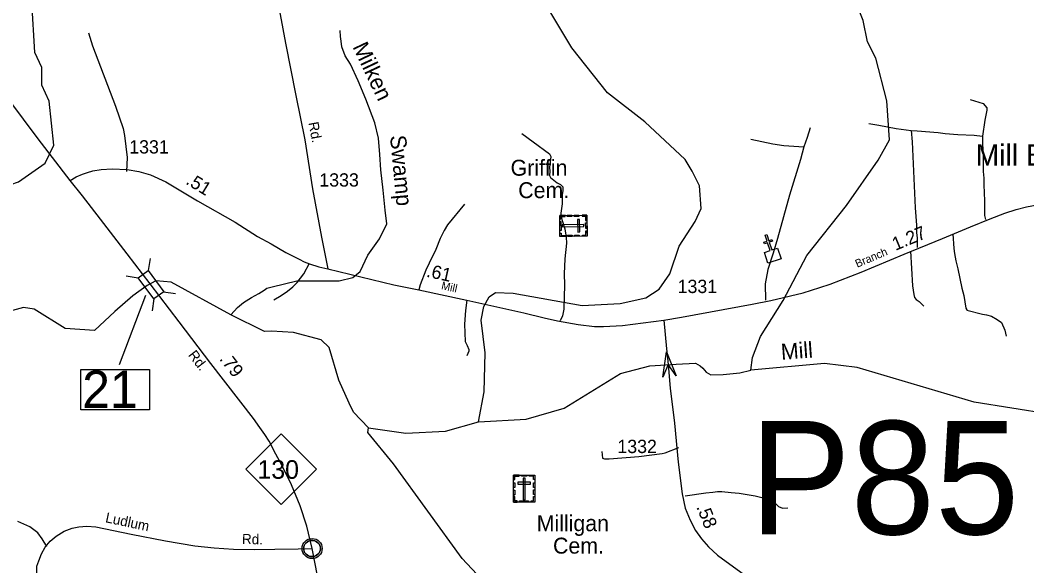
# Model space of a CAD drawing. Extents: x 2104537 to 2336408, y 34176 to 229611.
# Drawn here: x 2149214 to 2158685, y 102585 to 107719 of the extents above; entities that cross this region are included whole.
import ezdxf

# ---------------------------------------------------------------- set-up
doc = ezdxf.new("R2010")
doc.units = 0
for name, color, linetype in [('Exist Civil Demographics Community CELL', 7, 'Continuous'), ('Exist Civil Demographics Community Label', 7, 'Continuous'), ('Exist Cultural Cemetery CELL', 7, 'Continuous'), ('Exist Cultural Cemetery Label', 7, 'Continuous'), ('Exist Cultural Church CELL', 7, 'Continuous'), ('Exist Hydrographic Creek Single Shore', 7, 'Continuous'), ('Exist Hydrographic Misc Water Feature', 7, 'Continuous'), ('Exist Road Non-System Type 51', 7, 'Continuous'), ('Exist Road Non-System Type 51 Label', 7, 'Continuous'), ('Exist Road Primary NC Attributed', 7, 'Continuous'), ('Exist Road Primary NC Label', 7, 'Continuous'), ('Exist Road Primary NC Mileage Hundredths English Label', 7, 'Continuous'), ('Exist Road Primary NC Shield CELL', 7, 'Continuous'), ('Exist Road Primary NC Shield Number Label', 7, 'Continuous'), ('Exist Road Primary NC Structure Standard Bridge CELL', 7, 'Continuous'), ('Exist Road Primary NC Structure Standard Bridge Number Label', 7, 'Continuous'), ('Exist Road Secondary Mileage Hundredths English Label', 7, 'Continuous'), ('Exist Road Secondary Structure Pipe Attributed CELL', 7, 'Continuous'), ('Exist Road Secondary Structure Pipe Number Label', 7, 'Continuous'), ('Exist Road Secondary Structure Standard Bridge Number Label', 7, 'Continuous'), ('Exist Road Secondary Type 51 Attributed', 7, 'Continuous'), ('Exist Road Secondary Type 51 Label', 7, 'Continuous'), ('Exist Road Secondary Type 51 Number Label', 7, 'Continuous'), ('Old_Level_32', 7, 'Continuous')]:
    doc.layers.add(name, color=color, linetype=linetype)

msp = doc.modelspace()

# ---------------------------------------------------------------- linework, layer by layer
at = {"layer": 'Exist Civil Demographics Community CELL'}
msp.add_lwpolyline([(2151883.2, 102760.2), (2151884.2, 102765.7), (2151885.9, 102772.3), (2151888.9, 102779.5), (2151891.8, 102785.3), (2151895.1, 102791), (2151898.9, 102796.1), (2151902.8, 102800.5), (2151907.4, 102805.1), (2151913, 102809.7), (2151918.4, 102813.3), (2151923.3, 102816.2), (2151928.3, 102818.6), (2151933.8, 102820.9), (2151939.4, 102822.8), (2151943.7, 102823.9), (2151948.6, 102824.6), (2151952.7, 102825.4), (2151959.1, 102825.6), (2151963.5, 102825.5), (2151969.2, 102825.3), (2151974.1, 102824.5), (2151979, 102823.6), (2151984, 102822.1), (2151989.2, 102820.2), (2151995.8, 102817.3), (2152002.1, 102813.8), (2152007.1, 102810.2), (2152012.3, 102806.2), (2152015.6, 102803.1), (2152019.7, 102798.7), (2152023.6, 102794), (2152026.7, 102789.4), (2152029.8, 102784.4), (2152032.3, 102779.3), (2152034.3, 102774.2), (2152035.9, 102769.2), (2152037.1, 102764.6), (2152038.2, 102758.6), (2152038.9, 102753.9), (2152039.1, 102747.9), (2152038.9, 102742.1), (2152038.4, 102736.4), (2152037.4, 102730.9), (2152035.8, 102724.8), (2152033.9, 102718.9), (2152031.6, 102713.9), (2152028.5, 102707.9), (2152025.2, 102702.6), (2152021.7, 102697.9), (2152017.5, 102693.1), (2152012.2, 102688.1), (2152007.2, 102684), (2152002.2, 102680.6), (2151997.9, 102678.1), (2151991, 102674.8), (2151983.9, 102672.1), (2151977.9, 102670.7), (2151971.3, 102669.4), (2151966.9, 102668.9), (2151962.4, 102668.6), (2151956.8, 102668.6), (2151952.6, 102669.1), (2151946.9, 102669.8), (2151941, 102671.1), (2151936.4, 102672.4), (2151931.2, 102674.3), (2151926.7, 102676.3), (2151922.7, 102678.5), (2151915.9, 102682.6), (2151910.4, 102686.8), (2151905.4, 102691.3), (2151901, 102696.2), (2151897.8, 102700.2), (2151894.8, 102704.3), (2151890.7, 102711.4), (2151889, 102715), (2151887.3, 102719), (2151884.7, 102727.2), (2151883.2, 102734.2), (2151882.5, 102739.4), (2151882.1, 102745.7), (2151882.1, 102750.4), (2151882.6, 102756.9)], close=True, dxfattribs=at)
for centre, radius in [((2151960.8, 102747.7), 94.3), ((2151960.5, 102748), 76.7)]:
    msp.add_circle(centre, radius, dxfattribs=at)
at = {"layer": 'Exist Cultural Cemetery CELL'}
for points in [[(2154544.4, 105885.5), (2154547.3, 105686.5), (2154292.7, 105682.8), (2154289.8, 105881.8)], [(2154290.4, 105848.8), (2154301.8, 105848.9), (2154301.5, 105870.9), (2154341.9, 105871.5), (2154341.8, 105882.7), (2154289.9, 105881.9)], [(2154359.8, 105882.9), (2154403.1, 105883.5), (2154403.2, 105872.1), (2154359.9, 105871.5)], [(2154427, 105883.9), (2154470.3, 105884.5), (2154470.5, 105873.1), (2154427.1, 105872.5)], [(2154501.1, 105884.9), (2154501.3, 105873.6), (2154533.5, 105874), (2154534.1, 105833.5), (2154545.2, 105833.6), (2154544.4, 105885.5)], [(2154302.1, 105824.6), (2154303.4, 105739.7), (2154292, 105739.6), (2154290.7, 105824.4)], [(2154516.7, 105776.1), (2154516.4, 105794.8), (2154313.7, 105791.8), (2154314, 105773.2)], [(2154477, 105843.7), (2154458.3, 105843.5), (2154460, 105725.7), (2154478.7, 105726)], [(2154545.5, 105811.5), (2154546.2, 105759.7), (2154534.8, 105759.5), (2154534.1, 105811.3)], [(2154292.2, 105715.9), (2154303.7, 105716.1), (2154304, 105694.1), (2154344.4, 105694.7), (2154344.6, 105683.5), (2154292.7, 105682.8)], [(2154364.8, 105695.2), (2154408.1, 105695.8), (2154408.3, 105684.4), (2154365, 105683.8)], [(2154430.7, 105696.1), (2154474, 105696.8), (2154474.2, 105685.4), (2154430.9, 105684.7)], [(2154504, 105685.8), (2154503.8, 105697.1), (2154536, 105697.6), (2154535.4, 105738.1), (2154546.5, 105738.3), (2154547.3, 105686.4)], [(2153855.7, 103439.1), (2154054.8, 103439.1), (2154054.8, 103184.5), (2153855.7, 103184.5)], [(2153855.7, 103395.8), (2153867.1, 103395.8), (2153867.1, 103428), (2153907.6, 103428), (2153907.6, 103439.1), (2153855.7, 103439.1)], [(2153929.8, 103439.1), (2153981.6, 103439.1), (2153981.6, 103427.7), (2153929.8, 103427.7)], [(2154054.9, 103395.7), (2154043.5, 103395.7), (2154043.5, 103427.9), (2154003, 103427.9), (2154003, 103439), (2154054.9, 103439)], [(2153855.7, 103321.6), (2153855.7, 103364.9), (2153867.1, 103364.9), (2153867.1, 103321.6)], [(2153896.5, 103371), (2153896.5, 103352.4), (2154014.3, 103352.4), (2154014.3, 103371)], [(2153964.7, 103409.8), (2153946.1, 103409.8), (2153946.1, 103207), (2153964.7, 103207)], [(2154043.5, 103322.6), (2154043.5, 103366), (2154054.9, 103366), (2154054.9, 103322.6)], [(2153855.7, 103254.4), (2153855.7, 103297.7), (2153867.1, 103297.7), (2153867.1, 103254.4)], [(2153888.8, 103184.5), (2153888.8, 103196), (2153866.8, 103196), (2153866.8, 103236.4), (2153855.7, 103236.4), (2153855.7, 103184.5)], [(2154021.7, 103184.5), (2154021.7, 103195.9), (2154043.7, 103195.9), (2154043.7, 103236.4), (2154054.8, 103236.4), (2154054.8, 103184.5)], [(2154043.4, 103256.7), (2154043.4, 103300), (2154054.8, 103300), (2154054.8, 103256.7)], [(2153913.2, 103195.9), (2153998, 103195.9), (2153998, 103184.5), (2153913.2, 103184.5)]]:
    msp.add_lwpolyline(points, close=True, dxfattribs=at)
at = {"layer": 'Exist Cultural Church CELL'}
msp.add_lwpolyline([(2156215.7, 105533.7), (2156269.7, 105551.6), (2156245.9, 105624), (2156215.5, 105614), (2156210.6, 105629.1), (2156241, 105639.1), (2156222.2, 105696.3), (2156237.4, 105701.3), (2156256.2, 105644.2), (2156286.6, 105654.2), (2156291.6, 105639), (2156261.2, 105629), (2156285, 105556.7), (2156339.8, 105574.6), (2156373, 105473.5), (2156249, 105432.6)], close=True, dxfattribs=at)
at = {"layer": 'Exist Hydrographic Creek Single Shore'}
for points in [[(2147844.7, 105249.4), (2148075.8, 105986.4), (2148158.6, 106034), (2148907.7, 106098.2), (2149198.7, 106197.6), (2149448.8, 106373.2), (2149530.8, 106542.2), (2149487.8, 106956.4), (2149419.7, 107108.7), (2149419.7, 107272.8), (2149351.8, 107415.1), (2149324.8, 107891.4), (2149372.8, 108425.3), (2149669.7, 109167.6), (2149809.7, 109450.3)], [(2151586.1, 105210.2), (2151815.7, 105266.1), (2152017.1, 105266.1), (2152214.6, 105266.1), (2152343.3, 105298.3), (2152413.5, 105353.3), (2152483.6, 105506.5), (2152595.4, 105661.4), (2152663.8, 105802.4), (2152648.5, 105932.1), (2152630.8, 106119.8), (2152607, 106311.3), (2152599.2, 106455.3), (2152585.1, 106607.1), (2152551.1, 106754.1), (2152466, 106975.2), (2152395, 107146.7), (2152320.6, 107304.1), (2152271.4, 107382.3), (2152239.8, 107469.2), (2152233.8, 107521.1), (2152228.1, 107564.9), (2152223.6, 107622.9)], [(2151195.5, 104947.6), (2150633.7, 105254.6), (2150489.6, 105267.1), (2150410.4, 105223.5), (2150275.2, 105126.4), (2150103.6, 104978.7), (2149914.1, 104798.1), (2149638.7, 104817.6), (2149345.7, 105000.5), (2149245.8, 105015.5), (2148804.8, 104896.2), (2148429.7, 104929.7)], [(2151195.5, 104947.6), (2151258.8, 105015.4), (2151316.2, 105061.9), (2151390.1, 105108.6), (2151459.8, 105147.2), (2151509.6, 105179.6), (2151535.6, 105197.8), (2151586.1, 105210.2)], [(2151578.7, 104793.1), (2151513.7, 104791.1), (2151195.5, 104947.6)], [(2152491.8, 103883), (2152348.9, 104030.1), (2152310.5, 104115.4), (2152213.7, 104331.3), (2152120.9, 104638.2), (2152045.8, 104711.8), (2151786.8, 104779.2), (2151578.7, 104793.1)], [(2153524.9, 103938.4), (2153974.9, 103965.8), (2154331.9, 104067.1), (2154862.2, 104394.4), (2155138.2, 104467.5), (2155384.9, 104483.7), (2155568.4, 104490.2), (2155610.6, 104467.5), (2155635, 104443.1), (2155667.4, 104407.4), (2155711.3, 104381.4), (2155826.5, 104386.2), (2155985.6, 104399.2), (2156087.8, 104426.8)], [(2159307.9, 103872.2), (2158898.9, 104011.4), (2158190, 104123.6), (2157087.8, 104450.1), (2156779.8, 104488.8), (2156087.8, 104426.8)], [(2152491.8, 103883), (2152841.8, 103833.5), (2153216.9, 103852.5), (2153524.9, 103938.4)], [(2158424, 98026.3), (2158389.9, 98066.3), (2158215, 98164.9), (2157614, 98304.5), (2157263, 98468.8), (2156610.9, 98888.2), (2156151, 99238.3), (2155698.8, 99617.9), (2155170.8, 100146.5), (2154733.8, 100729.1), (2154404.9, 101434.4), (2154060.9, 101959.4), (2153783.8, 102266.6), (2153557.9, 102454.8), (2153373.9, 102655.2), (2152726.8, 103543.8), (2152483.8, 103840.5), (2152491.8, 103883)]]:
    msp.add_lwpolyline(points, dxfattribs=at)
at = {"layer": 'Exist Hydrographic Misc Water Feature'}
for points in [[(2156087.8, 104426.8), (2156103.8, 104544.5), (2156177.8, 104743.3), (2156392.9, 105080.3), (2156615.8, 105505.8), (2156988, 105974.3), (2157284.9, 106401.7), (2157391.9, 106593.2), (2157365.9, 106961.2), (2157263, 107360.1), (2157186.9, 107515.8), (2157144.8, 107716.7), (2157101.8, 107825.9), (2157033.9, 108125.7), (2157048.9, 108506.1), (2157163.9, 108799.1), (2157320.8, 109009.3)], [(2153524.9, 103938.4), (2153580.8, 104222.7), (2153587.8, 104590.1), (2153552.7, 104895.9), (2153576.7, 105023.4), (2153625.7, 105114.3), (2153684.8, 105155.8), (2153850.9, 105149.3), (2154501.9, 105035), (2154859.9, 105054.3), (2155100.9, 105105.4), (2155225.8, 105188.2), (2155324.8, 105330.7), (2155414.8, 105591.4), (2155563.9, 105824.8), (2155620.9, 105948.3), (2155603.9, 106158.7), (2155535.8, 106297.8), (2155469, 106407.3), (2155091.9, 106762.5), (2154739.8, 107035), (2154404.7, 107458.2), (2154177.7, 107833.3)]]:
    msp.add_lwpolyline(points, dxfattribs=at)
at = {"layer": 'Exist Road Non-System Type 51'}
for points in [[(2149856.4, 107598.1), (2149895.4, 107476.5), (2150110.4, 106908.5), (2150182.2, 106701.1), (2150196.9, 106633.2), (2150220.7, 106427.5), (2150215.7, 106295.4)], [(2158151, 106971.1), (2158273.3, 106934.3), (2158307.8, 106894.7), (2158308, 106872.7), (2158290.9, 106778.4), (2158268.2, 106628.2)], [(2157199.4, 106746.4), (2157293.5, 106731.3), (2157455.7, 106700.8), (2157597.9, 106680)], [(2153935, 106652.1), (2154039.7, 106573.1), (2154194.8, 106462.4), (2154207.1, 106434.6), (2154193.9, 106332.5), (2154196.2, 106298.6), (2154194.6, 106256.4), (2154202.9, 106238.7), (2154267.3, 106187.2), (2154297.4, 106171.5), (2154319.7, 106149.6), (2154320, 106113.6), (2154314.4, 106079.7), (2154313.1, 105991.5), (2154302, 105903.6), (2154304.2, 105873.5), (2154310.6, 105843.6), (2154339.3, 105755.8), (2154350.2, 105676), (2154352.7, 105620), (2154338, 105473.9), (2154331.3, 105331.8), (2154334.3, 105229.7), (2154328.4, 104999.7), (2154315, 104935.5), (2154295.5, 104889.5)], [(2156646, 106707.3), (2156618.8, 106615), (2156585.7, 106526.7)], [(2157597.9, 106680), (2157651.9, 106678.6), (2157850, 106662.4), (2157916.1, 106653.1), (2158036.3, 106642.1), (2158190.3, 106635.6), (2158268.2, 106628.2)], [(2157597.9, 106680), (2157606.9, 106574.1), (2157632.7, 105954.4), (2157646.3, 105790.5), (2157646.9, 105718.5), (2157651.4, 105670.6), (2157652.2, 105578.6)], [(2156087, 106598.1), (2156295.4, 106553.9), (2156397.5, 106538.9), (2156585.7, 106526.7)], [(2158268.2, 106628.2), (2158267.1, 106550.3), (2158273.8, 106464.3), (2158273.4, 106296.3), (2158279.9, 106232.4), (2158278.5, 106170.4), (2158286, 106020.5), (2158285.3, 105882.3), (2158295.6, 105842.5)], [(2156585.7, 106526.7), (2156556.7, 106406.4), (2156451.9, 106073.5), (2156339.7, 105664.4), (2156299.1, 105528), (2156246.5, 105373.5), (2156221.7, 105239.3), (2156225.3, 105085.3)], [(2153395.3, 105989.2), (2153235.1, 105793.7), (2153203.7, 105739.3), (2153166.4, 105665), (2153123.4, 105560.6), (2153060.7, 105432), (2153031.2, 105365.8), (2152978, 105230), (2152965.1, 105183.1)], [(2157989, 105709.7), (2157996.2, 105569.7), (2158002.8, 105523.8), (2158015.2, 105456), (2158036, 105380.2), (2158073.8, 105196.4), (2158090.3, 105128.5), (2158109.6, 105008.7), (2158119.7, 104992.9), (2158119.6, 104988.9), (2158266.1, 104952.3), (2158306, 104946.5), (2158352.1, 104933), (2158404.4, 104903.4), (2158444.8, 104873.8), (2158477.4, 104802.2), (2158489.9, 104744.3)], [(2157590.5, 105544), (2157607.6, 105218.1), (2157620.4, 105136.2), (2157626.7, 105110.3), (2157642.9, 105090.4), (2157670.9, 105070.6), (2157715.5, 105027.2)], [(2151602.1, 105088.5), (2151670.7, 105128), (2151728.5, 105168.5), (2151778.2, 105208.7), (2151820, 105250.3), (2151883.5, 105333.3), (2151935, 105431.5)], [(2153417.8, 105083.3), (2153404.7, 104987.2), (2153396, 104857.1), (2153399.4, 104695.1), (2153419.9, 104657.3), (2153434.2, 104621.4), (2153434.3, 104605.4), (2153416.6, 104561.3)], [(2154686.9, 103659.1), (2154693.5, 103597.2), (2154711.5, 103591.2), (2154755.6, 103591.6), (2155033.2, 103614.2), (2155255, 103640.3), (2155282.9, 103646.5), (2155410.3, 103697.7)], [(2155470.7, 103244.3), (2155666.2, 103272.1), (2155732.1, 103276.6), (2155774.1, 103285), (2155816.1, 103285.4), (2155904.3, 103274.3), (2155978.2, 103269.1), (2156128.5, 103242.3), (2156204.5, 103223.1), (2156256.6, 103215.5), (2156272.7, 103201.8), (2156309, 103184), (2156347.4, 103142.3), (2156385.5, 103126.8), (2156437.6, 103129.2)], [(2149463.9, 102765.8), (2149422.9, 102837.8), (2149379.8, 102896.6), (2149304.3, 102950.3), (2149193.9, 103003.5)]]:
    msp.add_lwpolyline(points, dxfattribs=at)
at = {"layer": 'Exist Road Primary NC Attributed'}
for points in [[(2149685.9, 106210.3), (2149382.7, 106601.1), (2149109.3, 106973.4), (2148845.1, 107321.4), (2148573.5, 107673.1), (2148279.6, 108058.4), (2147632.2, 108921.9), (2147355, 109344.4), (2147195.1, 109595.6), (2146867.7, 110118.6), (2146583, 110552.2), (2146291, 111008.2), (2146084.5, 111332), (2145892.9, 111629.8), (2145679, 111963), (2145381.3, 112424.5), (2145223.2, 112675.8), (2145126.5, 112824.6), (2145077, 112889)], [(2150437, 105238.1), (2150219.8, 105521.7), (2149969.6, 105845.5), (2149801.3, 106065.1), (2149685.9, 106210.3)], [(2151960.8, 102747.7), (2151910.8, 102958.5), (2151847.8, 103149.7), (2151767.5, 103347.5), (2151676.2, 103532.2), (2151619.8, 103634.3), (2151557.3, 103757.4), (2151514.6, 103820.7), (2151469.9, 103887.7), (2151409.8, 103970.3), (2151009.4, 104488.7), (2150710.9, 104881.5), (2150437, 105238.1)], [(2152350.7, 100450.5), (2152308.3, 100802.9), (2152251.8, 101250.5), (2152169.3, 101669.9), (2152095.4, 102100.2), (2152012.9, 102491.3), (2151960.8, 102747.7)]]:
    msp.add_lwpolyline(points, dxfattribs=at)
at = {"layer": 'Exist Road Primary NC Shield CELL'}
msp.add_lwpolyline([(2151337.7, 103493.6), (2151670.7, 103826.6), (2152003.7, 103493.6), (2151670.7, 103160.6)], close=True, dxfattribs=at)
at = {"layer": 'Exist Road Primary NC Structure Standard Bridge CELL'}
for p, q in [((2150436.1, 105475.8), (2150418.6, 105363.9)), ((2150213.2, 105313.2), (2150325, 105295.7)), ((2150564.2, 105163.4), (2150676.1, 105145.9)), ((2150472.8, 105096.7), (2150455.3, 104984.8))]:
    msp.add_line(p, q, dxfattribs=at)
msp.add_lwpolyline([(2150418.6, 105363.9), (2150564.7, 105163.7), (2150471.1, 105095.4), (2150325, 105295.7)], close=True, dxfattribs=at)
at = {"layer": 'Exist Road Primary NC Structure Standard Bridge Number Label'}
msp.add_lwpolyline([(2149786.1, 104433.6), (2150430.2, 104433.6), (2150430.2, 104051.3), (2149786.1, 104051.3)], close=True, dxfattribs=at)
at = {"layer": 'Exist Road Secondary Structure Pipe Attributed CELL'}
msp.add_lwpolyline([(2155259.6, 104358.5), (2155294.8, 104599.8), (2155385, 104373.3), (2155309, 104478.7)], close=True, dxfattribs=at)
at = {"layer": 'Exist Road Secondary Structure Standard Bridge Number Label'}
msp.add_line((2150392.2, 105129.8), (2150145.4, 104476.1), dxfattribs=at)
at = {"layer": 'Exist Road Secondary Type 51 Attributed'}
for points in [[(2150701.5, 112768.2), (2150820.3, 112195.5), (2150945.9, 111554.6), (2151170.7, 110308.7), (2151229.1, 110029.4), (2151415.4, 109087.3), (2151561.1, 108307.2), (2151587.6, 108163.7), (2151609.3, 108044.2), (2151709.2, 107503.1), (2151806.9, 107009.8), (2151891.6, 106592.6), (2151963.3, 106131.9), (2152050.2, 105675.6), (2152108.8, 105377.9)], [(2149685.9, 106210.3), (2149741.7, 106243.8), (2149799.4, 106269.9), (2149847.8, 106286.6), (2149898, 106301.5), (2149976.1, 106312.7), (2150080.3, 106320.1), (2150221.7, 106314.5), (2150331.4, 106295.9), (2150441.2, 106264.3), (2150586.3, 106199.1), (2150882.1, 106018.6), (2151235.5, 105817.6), (2151446.9, 105684.3), (2151575.3, 105613.4), (2151713.5, 105534.3), (2151840.5, 105468.7), (2151885.1, 105445.3), (2151935.1, 105425.7), (2152024.1, 105397.4), (2152108.8, 105377.9)], [(2155268.8, 104897.1), (2155434.9, 104926), (2156101, 105047.6), (2156274.8, 105082.4), (2156581, 105154.1), (2156738, 105204.1), (2156833.6, 105234.9), (2157127.3, 105347.5), (2157531.3, 105517), (2157889.6, 105664.7), (2158153.5, 105773.4), (2158338.2, 105849.4), (2158477.2, 105903.8), (2158583.6, 105936.4), (2158681.3, 105962.4), (2158796.5, 105984.2)], [(2152108.8, 105377.9), (2152728.5, 105228.9), (2152965.1, 105183.1), (2153417.8, 105083.3), (2153952.9, 104965), (2154144, 104917.2), (2154270, 104891.1), (2154463.3, 104856.4), (2154617.9, 104836.4), (2154701.9, 104835.2), (2154879.7, 104846.8), (2155268.8, 104897.1)], [(2155268.8, 104897.1), (2155295.2, 104626), (2155309, 104478.7)], [(2155309, 104478.7), (2155329.9, 104256.6), (2155371.2, 103928.5), (2155403.8, 103561.3), (2155440.7, 103263.6), (2155471.1, 103128.8), (2155516.7, 103015.8), (2155566.7, 102918.1), (2155625.3, 102837.7), (2155690.5, 102763.8), (2155775.2, 102685.6), (2156098.8, 102448.7), (2156366.5, 102271.6)], [(2149431.7, 101841.6), (2149406.4, 102056), (2149386.6, 102256.2), (2149372.7, 102482.3), (2149372.7, 102582.8), (2149389.4, 102633.1), (2149414.5, 102697.3), (2149450.8, 102761.5), (2149495.4, 102817.3), (2149554, 102864.8), (2149629.4, 102912.2), (2149704.7, 102940.1), (2149766.1, 102951.3), (2149841.4, 102956.9), (2149925.1, 102951.3), (2150257.2, 102884.3), (2150580.9, 102820.1), (2150857.1, 102772.6), (2151038.5, 102753.1), (2151219.9, 102741.9), (2151420, 102739), (2151611.1, 102741.2), (2151830.5, 102743.4), (2151960.8, 102747.7)]]:
    msp.add_lwpolyline(points, dxfattribs=at)

# ---------------------------------------------------------------- texts
at = {"layer": 'Exist Civil Demographics Community Label'}
msp.add_text('Mill Branch', height=200, dxfattribs=at).set_placement((2158201.9, 106349.1))
at = {"layer": 'Exist Cultural Cemetery Label'}
for s, p in [('Griffin', (2153828, 106255.3)), ('Cem.', (2153900, 106044.2)), ('Milligan', (2154073.6, 102910.9)), ('Cem.', (2154227.3, 102699.8))]:
    msp.add_text(s, height=150, dxfattribs=at).set_placement(p)
at = {"layer": 'Exist Road Non-System Type 51 Label'}
for s, rotation, p in [('Branch', 22.86995, (2157088.7, 105389)), ('Mill', 347.57037, (2153171.1, 105188.1))]:
    msp.add_text(s, height=75, rotation=rotation, dxfattribs=at).set_placement(p)
at = {"layer": 'Exist Road Primary NC Label'}
msp.add_text('Rd.', height=95, rotation=307.67767, dxfattribs=at).set_placement((2150790.2, 104567.1))
at = {"layer": 'Exist Road Primary NC Mileage Hundredths English Label'}
msp.add_text('.79', height=125, rotation=307.67769, dxfattribs=at).set_placement((2151083.7, 104530.1))
at = {"layer": 'Exist Road Primary NC Shield Number Label'}
msp.add_text('130', height=175, dxfattribs=at).set_placement((2151446.8, 103403.9))
at = {"layer": 'Exist Road Primary NC Structure Standard Bridge Number Label'}
msp.add_text('21', height=350, dxfattribs=at).set_placement((2149798.6, 104071.1))
at = {"layer": 'Exist Road Secondary Mileage Hundredths English Label'}
for s, rotation, p in [('.51', 328.6026, (2150764.4, 106183.1)), ('1.27', 22.38927, (2157448.5, 105547.9)), ('.61', 347.53448, (2153029.7, 105305.8)), ('.58', 291.98226, (2155573.8, 103138.9))]:
    msp.add_text(s, height=125, rotation=rotation, dxfattribs=at).set_placement(p)
at = {"layer": 'Exist Road Secondary Structure Pipe Number Label'}
msp.add_text('P85', height=1066.27, dxfattribs=at).set_placement((2156076.2, 102881.2))
at = {"layer": 'Exist Road Secondary Type 51 Label'}
for s, rotation, p in [('Rd.', 280.88034, (2151925.1, 106753)), ('Ludlum', 347.96686, (2150010.5, 102995.9)), ('Rd.', 358.54168, (2151300.2, 102790.9))]:
    msp.add_text(s, height=95, rotation=rotation, dxfattribs=at).set_placement(p)
at = {"layer": 'Exist Road Secondary Type 51 Number Label'}
for s, p in [('1331', (2150240.6, 106464.3)), ('1333', (2152028.9, 106153.1)), ('1331', (2155399.2, 105151.4)), ('1332', (2154832.5, 103645.8))]:
    msp.add_text(s, height=125, dxfattribs=at).set_placement(p)
at = {"layer": 'Old_Level_32'}
for s, rotation, p in [('Milken', 295.31432, (2152338.5, 107469.2)), ('Swamp', 275.36665, (2152693.8, 106630.5)), ('Mill', 4.13917, (2156376.1, 104522.8))]:
    msp.add_text(s, height=150, rotation=rotation, dxfattribs=at).set_placement(p)

doc.saveas('drawing.dxf')
